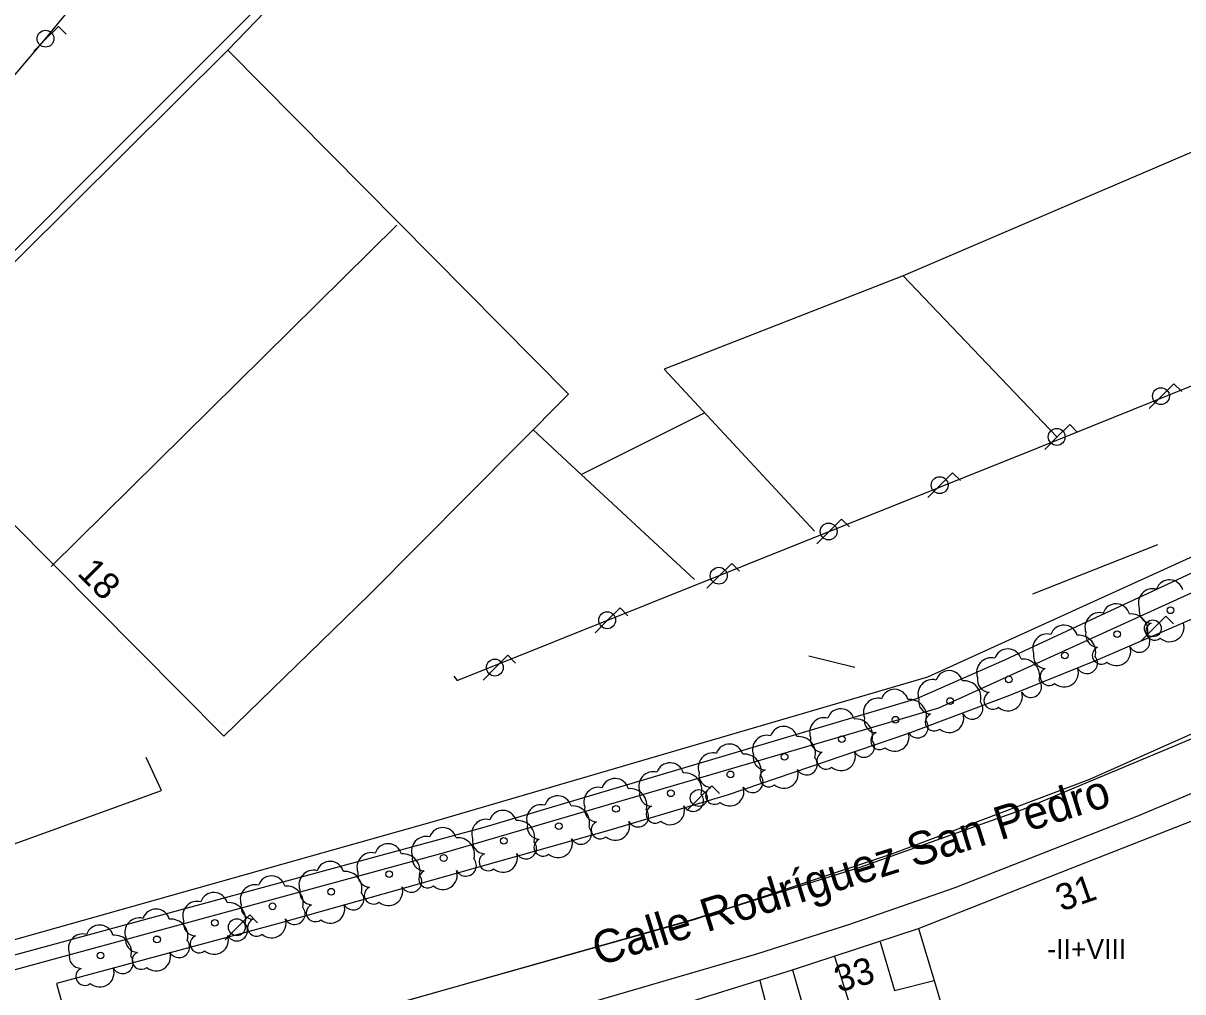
# Model space of a CAD drawing. Extents: x 282771 to 285132, y 4823109 to 4825496.
# Drawn here: x 284352.2 to 284439.7, y 4824475.1 to 4824548.3 of the extents above; entities that cross this region are included whole.
import ezdxf

# ---------------------------------------------------------------- set-up
doc = ezdxf.new("R2010")
doc.units = 0
for name, color, linetype in [('ACERA-BORDILLO', 7, 'Continuous'), ('ACERA-INTERIOR', 7, 'Continuous'), ('ARBOL', 7, 'Continuous'), ('CALLE-EJE', 7, 'Continuous'), ('CALLE-TEXTO', 7, 'Continuous'), ('CARRIL-BICI-AREA', 7, 'Continuous'), ('CARRIL-BICI-EJE', 7, 'Continuous'), ('EDIFICIO', 7, 'Continuous'), ('FAROLA', 7, 'Continuous'), ('MEDIANERA', 7, 'Continuous'), ('NUM-LOCAL', 7, 'Continuous'), ('SENAL-VIARIA', 7, 'Continuous'), ('TXT-ALTURA-EDIFICIO', 7, 'Continuous'), ('VALLA', 7, 'Continuous')]:
    doc.layers.add(name, color=color, linetype=linetype)

msp = doc.modelspace()

# ---------------------------------------------------------------- linework, layer by layer
at = {"layer": 'ACERA-BORDILLO'}
for points in [[(284495.884, 4824529.22), (284479.344, 4824519.21), (284471.754, 4824514.71), (284463.974, 4824510.34), (284461.484, 4824514.05), (284448.264, 4824507.01), (284440.374, 4824503.22), (284433.325, 4824500.18), (284426.655, 4824497.47), (284418.955, 4824494.58), (284405.335, 4824489.96), (284396.485, 4824487.3), (284371.675, 4824480.32), (284354.705, 4824475.74), (284355.885, 4824471.46), (284324.576, 4824462.96), (284323.196, 4824466.95), (284305.886, 4824462.31), (284269.236, 4824452.15), (284185.637, 4824428.89)], [(284392.395, 4824473.55), (284407.585, 4824477.97), (284414.605, 4824480.21), (284422.565, 4824482.99), (284436.295, 4824488.38), (284441.504, 4824490.55)]]:
    msp.add_lwpolyline(points, dxfattribs=at)
at = {"layer": 'ACERA-INTERIOR'}
for points in [[(284367.635, 4824546.219), (284371.835, 4824550.589), (284375.665, 4824554.339), (284375.325, 4824554.889), (284334.546, 4824514.1), (284333.419, 4824513.133), (284333.346, 4824511.234), (284333.467, 4824508.167), (284333.492, 4824504.855), (284333.686, 4824502.81), (284339.845, 4824481.07)], [(284428.415, 4824505.15), (284437.864, 4824508.89)], [(284411.495, 4824500.48), (284414.985, 4824499.62)], [(284351.464, 4824486.252), (284362.615, 4824490.3), (284361.475, 4824492.8)]]:
    msp.add_lwpolyline(points, dxfattribs=at)
at = {"layer": 'ARBOL'}
for centre in [(284438.814, 4824503.92), (284434.785, 4824502.11), (284430.835, 4824500.5), (284426.605, 4824498.7), (284422.175, 4824497.06), (284418.055, 4824495.65), (284413.995, 4824494.18), (284409.675, 4824492.85), (284405.585, 4824491.52), (284401.095, 4824490.1), (284396.945, 4824488.92), (284392.625, 4824487.61), (284388.475, 4824486.51), (284383.935, 4824485.21), (284379.815, 4824483.99), (284375.435, 4824482.66), (284371.005, 4824481.56), (284366.655, 4824480.31), (284362.285, 4824479.06), (284358.025, 4824477.85)]:
    msp.add_circle(centre, 0.255, dxfattribs=at)
for centre, radius, start, end in [((284437.484, 4824504.45), 1.097, 75.4318, 200.55608), ((284438.744, 4824505.18), 1.038, 15.64228, 161.38435), ((284433.455, 4824502.64), 1.097, 75.4318, 200.55608), ((284434.715, 4824503.37), 1.038, 15.64228, 161.38435), ((284437.374, 4824503.88), 0.935, 168.59898, 268.13236), ((284435.845, 4824502.37), 1.272, 345.03273, 95.79925), ((284437.614, 4824502.33), 0.672, 113.73672, 309.4725), ((284438.754, 4824502.63), 1.086, 228.95447, 17.92796), ((284429.505, 4824501.03), 1.097, 75.4318, 200.55608), ((284430.765, 4824501.76), 1.038, 15.64228, 161.38435), ((284431.895, 4824500.76), 1.272, 345.03273, 95.79925), ((284433.345, 4824502.07), 0.935, 168.59898, 268.13236), ((284436.454, 4824501.54), 0.797, 208.96246, 38.99103), ((284433.585, 4824500.52), 0.672, 113.73672, 309.4725), ((284434.725, 4824500.82), 1.086, 228.95447, 17.92796), ((284425.275, 4824499.23), 1.097, 75.4318, 200.55608), ((284426.535, 4824499.96), 1.038, 15.64228, 161.38435), ((284427.665, 4824498.96), 1.272, 345.03273, 95.79925), ((284429.395, 4824500.46), 0.935, 168.59898, 268.13236), ((284432.505, 4824499.93), 0.797, 208.96246, 38.99103), ((284422.105, 4824498.32), 1.038, 15.64228, 161.38435), ((284429.635, 4824498.91), 0.672, 113.73672, 309.4725), ((284430.775, 4824499.21), 1.086, 228.95447, 17.92796), ((284420.845, 4824497.59), 1.097, 75.4318, 200.55608), ((284423.235, 4824497.32), 1.272, 345.03273, 95.79925), ((284425.165, 4824498.66), 0.935, 168.59898, 268.13236), ((284428.275, 4824498.13), 0.797, 208.96246, 38.99103), ((284417.985, 4824496.91), 1.038, 15.64228, 161.38435), ((284425.405, 4824497.11), 0.672, 113.73672, 309.4725), ((284426.545, 4824497.41), 1.086, 228.95447, 17.92796), ((284416.725, 4824496.18), 1.097, 75.4318, 200.55608), ((284419.115, 4824495.91), 1.272, 345.03273, 95.79925), ((284420.735, 4824497.02), 0.935, 168.59898, 268.13236), ((284423.845, 4824496.49), 0.797, 208.96246, 38.99103), ((284413.925, 4824495.44), 1.038, 15.64228, 161.38435), ((284420.975, 4824495.47), 0.672, 113.73672, 309.4725), ((284422.115, 4824495.77), 1.086, 228.95447, 17.92796), ((284409.605, 4824494.11), 1.038, 15.64228, 161.38435), ((284412.665, 4824494.71), 1.097, 75.4318, 200.55608), ((284415.055, 4824494.44), 1.272, 345.03273, 95.79925), ((284416.615, 4824495.61), 0.935, 168.59898, 268.13236), ((284419.725, 4824495.08), 0.797, 208.96246, 38.99103), ((284408.345, 4824493.38), 1.097, 75.4318, 200.55608), ((284410.735, 4824493.11), 1.272, 345.03273, 95.79925), ((284412.555, 4824494.14), 0.935, 168.59898, 268.13236), ((284415.665, 4824493.61), 0.797, 208.96246, 38.99103), ((284416.855, 4824494.06), 0.672, 113.73672, 309.4725), ((284417.995, 4824494.36), 1.086, 228.95447, 17.92796), ((284405.515, 4824492.78), 1.038, 15.64228, 161.38435), ((284412.795, 4824492.59), 0.672, 113.73672, 309.4725), ((284413.935, 4824492.89), 1.086, 228.95447, 17.92796), ((284401.025, 4824491.36), 1.038, 15.64228, 161.38435), ((284404.255, 4824492.05), 1.097, 75.4318, 200.55608), ((284406.645, 4824491.78), 1.272, 345.03273, 95.79925), ((284408.235, 4824492.81), 0.935, 168.59898, 268.13236), ((284411.345, 4824492.28), 0.797, 208.96246, 38.99103), ((284399.765, 4824490.63), 1.097, 75.4318, 200.55608), ((284402.155, 4824490.36), 1.272, 345.03273, 95.79925), ((284404.145, 4824491.48), 0.935, 168.59898, 268.13236), ((284407.255, 4824490.95), 0.797, 208.96246, 38.99103), ((284408.475, 4824491.26), 0.672, 113.73672, 309.4725), ((284409.615, 4824491.56), 1.086, 228.95447, 17.92796), ((284396.875, 4824490.18), 1.038, 15.64228, 161.38435), ((284405.525, 4824490.23), 1.086, 228.95447, 17.92796), ((284392.555, 4824488.87), 1.038, 15.64228, 161.38435), ((284395.615, 4824489.45), 1.097, 75.4318, 200.55608), ((284398.005, 4824489.18), 1.272, 345.03273, 95.79925), ((284399.655, 4824490.06), 0.935, 168.59898, 268.13236), ((284402.765, 4824489.53), 0.797, 208.96246, 38.99103), ((284404.385, 4824489.93), 0.672, 113.73672, 309.4725), ((284388.405, 4824487.77), 1.038, 15.64228, 161.38435), ((284391.295, 4824488.14), 1.097, 75.4318, 200.55608), ((284393.685, 4824487.87), 1.272, 345.03273, 95.79925), ((284395.505, 4824488.88), 0.935, 168.59898, 268.13236), ((284398.615, 4824488.35), 0.797, 208.96246, 38.99103), ((284399.895, 4824488.51), 0.672, 113.73672, 309.4725), ((284401.035, 4824488.81), 1.086, 228.95447, 17.92796), ((284387.145, 4824487.04), 1.097, 75.4318, 200.55608), ((284389.535, 4824486.77), 1.272, 345.03273, 95.79925), ((284395.745, 4824487.33), 0.672, 113.73672, 309.4725), ((284396.885, 4824487.63), 1.086, 228.95447, 17.92796), ((284383.865, 4824486.47), 1.038, 15.64228, 161.38435), ((284391.185, 4824487.57), 0.935, 168.59898, 268.13236), ((284394.295, 4824487.04), 0.797, 208.96246, 38.99103), ((284379.745, 4824485.25), 1.038, 15.64228, 161.38435), ((284382.605, 4824485.74), 1.097, 75.4318, 200.55608), ((284384.995, 4824485.47), 1.272, 345.03273, 95.79925), ((284387.035, 4824486.47), 0.935, 168.59898, 268.13236), ((284390.145, 4824485.94), 0.797, 208.96246, 38.99103), ((284391.425, 4824486.02), 0.672, 113.73672, 309.4725), ((284392.565, 4824486.32), 1.086, 228.95447, 17.92796), ((284378.485, 4824484.52), 1.097, 75.4318, 200.55608), ((284380.875, 4824484.25), 1.272, 345.03273, 95.79925), ((284382.495, 4824485.17), 0.935, 168.59898, 268.13236), ((284387.275, 4824484.92), 0.672, 113.73672, 309.4725), ((284388.415, 4824485.22), 1.086, 228.95447, 17.92796), ((284375.365, 4824483.92), 1.038, 15.64228, 161.38435), ((284385.605, 4824484.64), 0.797, 208.96246, 38.99103), ((284370.935, 4824482.82), 1.038, 15.64228, 161.38435), ((284374.105, 4824483.19), 1.097, 75.4318, 200.55608), ((284376.495, 4824482.92), 1.272, 345.03273, 95.79925), ((284378.375, 4824483.95), 0.935, 168.59898, 268.13236), ((284381.485, 4824483.42), 0.797, 208.96246, 38.99103), ((284382.735, 4824483.62), 0.672, 113.73672, 309.4725), ((284383.875, 4824483.92), 1.086, 228.95447, 17.92796), ((284369.675, 4824482.09), 1.097, 75.4318, 200.55608), ((284372.065, 4824481.82), 1.272, 345.03273, 95.79925), ((284373.995, 4824482.62), 0.935, 168.59898, 268.13236), ((284378.615, 4824482.4), 0.672, 113.73672, 309.4725), ((284379.755, 4824482.7), 1.086, 228.95447, 17.92796), ((284365.325, 4824480.84), 1.097, 75.4318, 200.55608), ((284366.585, 4824481.57), 1.038, 15.64228, 161.38435), ((284367.715, 4824480.57), 1.272, 345.03273, 95.79925), ((284377.105, 4824482.09), 0.797, 208.96246, 38.99103), ((284362.215, 4824480.32), 1.038, 15.64228, 161.38435), ((284369.565, 4824481.52), 0.935, 168.59898, 268.13236), ((284372.675, 4824480.99), 0.797, 208.96246, 38.99103), ((284374.235, 4824481.07), 0.672, 113.73672, 309.4725), ((284375.375, 4824481.37), 1.086, 228.95447, 17.92796), ((284357.955, 4824479.11), 1.038, 15.64228, 161.38435), ((284360.955, 4824479.59), 1.097, 75.4318, 200.55608), ((284363.345, 4824479.32), 1.272, 345.03273, 95.79925), ((284365.215, 4824480.27), 0.935, 168.59898, 268.13236), ((284368.325, 4824479.74), 0.797, 208.96246, 38.99103), ((284369.805, 4824479.97), 0.672, 113.73672, 309.4725), ((284370.945, 4824480.27), 1.086, 228.95447, 17.92796), ((284356.695, 4824478.38), 1.097, 75.4318, 200.55608), ((284359.085, 4824478.11), 1.272, 345.03273, 95.79925), ((284360.845, 4824479.02), 0.935, 168.59898, 268.13236), ((284365.455, 4824478.72), 0.672, 113.73672, 309.4725), ((284366.595, 4824479.02), 1.086, 228.95447, 17.92796), ((284363.955, 4824478.49), 0.797, 208.96246, 38.99103), ((284356.585, 4824477.81), 0.935, 168.59898, 268.13236), ((284359.695, 4824477.28), 0.797, 208.96246, 38.99103), ((284361.085, 4824477.47), 0.672, 113.73672, 309.4725), ((284362.225, 4824477.77), 1.086, 228.95447, 17.92796), ((284356.825, 4824476.26), 0.672, 113.73672, 309.4725), ((284357.965, 4824476.56), 1.086, 228.95447, 17.92796)]:
    msp.add_arc(centre, radius, start, end, dxfattribs=at)
at = {"layer": 'CALLE-EJE'}
msp.add_lwpolyline([(284337.649, 4824462.32), (284381.155, 4824474.46), (284402.535, 4824480.51), (284415.375, 4824484.53), (284427.635, 4824488.88), (284440.815, 4824494.38), (284452.174, 4824499.71), (284459.474, 4824503.41), (284470.324, 4824509.52), (284481.335, 4824516.347)], dxfattribs=at)
at = {"layer": 'CARRIL-BICI-AREA'}
for points in [[(284494.247, 4824537.808), (284477.653, 4824527.877), (284463.063, 4824519.707), (284449.459, 4824512.063), (284420.475, 4824498.865), (284383.222, 4824487.961), (284331.936, 4824473.508), (284274.368, 4824457.044), (284207.638, 4824439.282), (284201.833, 4824437.737), (284186.204, 4824433.576), (284072.981, 4824402.285)], [(284073.549, 4824399.902), (284186.644, 4824431.345), (284275.03, 4824454.677), (284332.447, 4824471.572), (284383.99, 4824485.624), (284421.334, 4824496.555), (284450.572, 4824509.869), (284478.911, 4824525.774), (284495.532, 4824535.722)]]:
    msp.add_lwpolyline(points, dxfattribs=at)
at = {"layer": 'CARRIL-BICI-EJE'}
msp.add_lwpolyline([(284097.42, 4824407.824), (284207.694, 4824438.229), (284248.565, 4824448.973), (284283.592, 4824458.365), (284333.536, 4824473.07), (284349.385, 4824477.33), (284386.986, 4824487.538), (284419.664, 4824497.246), (284426.313, 4824500.164), (284437.515, 4824505.375), (284450.786, 4824511.585), (284476.529, 4824525.834), (284501.287, 4824540.896)], dxfattribs=at)
at = {"layer": 'EDIFICIO'}
for points in [[(284341.595, 4824520.35), (284348.015, 4824526.739), (284367.635, 4824546.219), (284393.365, 4824520.23), (284378.345, 4824505.12), (284367.325, 4824494.42), (284341.595, 4824520.35)], [(284368.485, 4824464.89), (284369.585, 4824465.18), (284400.085, 4824473.59), (284410.285, 4824476.76), (284419.795, 4824479.88), (284430.555, 4824484.13), (284442.614, 4824488.86), (284454.914, 4824494.7), (284463.724, 4824499.5), (284478.424, 4824507.47), (284481.734, 4824506.44), (284491.744, 4824490.41), (284499.344, 4824478.22)]]:
    msp.add_lwpolyline(points, dxfattribs=at)
at = {"layer": 'FAROLA'}
for p, q in [((284354.846, 4824548.011), (284353.906, 4824547.081)), ((284355.436, 4824547.421), (284354.846, 4824548.011)), ((284353.906, 4824547.081), (284352.976, 4824546.141)), ((284439.074, 4824521.02), (284438.134, 4824520.09)), ((284439.664, 4824520.43), (284439.074, 4824521.02)), ((284438.134, 4824520.09), (284437.204, 4824519.15)), ((284431.205, 4824517.94), (284430.265, 4824517.01)), ((284431.795, 4824517.35), (284431.205, 4824517.94)), ((284430.265, 4824517.01), (284429.335, 4824516.07)), ((284422.365, 4824514.3), (284421.425, 4824513.37)), ((284422.955, 4824513.71), (284422.365, 4824514.3)), ((284421.425, 4824513.37), (284420.495, 4824512.43)), ((284413.985, 4824510.8), (284413.045, 4824509.87)), ((284414.575, 4824510.21), (284413.985, 4824510.8)), ((284413.045, 4824509.87), (284412.115, 4824508.93)), ((284405.685, 4824507.46), (284404.745, 4824506.53)), ((284406.275, 4824506.87), (284405.685, 4824507.46)), ((284404.745, 4824506.53), (284403.815, 4824505.59)), ((284397.255, 4824504.094), (284396.315, 4824503.164)), ((284397.845, 4824503.504), (284397.255, 4824504.094)), ((284396.315, 4824503.164), (284395.385, 4824502.224)), ((284438.464, 4824503.48), (284437.524, 4824502.55)), ((284439.054, 4824502.89), (284438.464, 4824503.48)), ((284437.524, 4824502.55), (284436.594, 4824501.61)), ((284388.775, 4824500.52), (284387.835, 4824499.59)), ((284389.365, 4824499.93), (284388.775, 4824500.52)), ((284387.835, 4824499.59), (284386.905, 4824498.65)), ((284404.175, 4824490.67), (284403.235, 4824489.74)), ((284404.765, 4824490.08), (284404.175, 4824490.67)), ((284403.235, 4824489.74), (284402.305, 4824488.8)), ((284369.295, 4824480.91), (284368.355, 4824479.98)), ((284369.885, 4824480.32), (284369.295, 4824480.91)), ((284368.355, 4824479.98), (284367.425, 4824479.04))]:
    msp.add_line(p, q, dxfattribs=at)
for centre in [(284353.866, 4824547.081), (284438.094, 4824520.09), (284430.225, 4824517.01), (284421.385, 4824513.37), (284413.005, 4824509.87), (284404.705, 4824506.53), (284396.275, 4824503.164), (284437.484, 4824502.55), (284387.795, 4824499.59), (284403.195, 4824489.74), (284368.315, 4824479.98)]:
    msp.add_circle(centre, 0.637, dxfattribs=at)
at = {"layer": 'MEDIANERA'}
for points in [[(284354.305, 4824507.22), (284380.385, 4824533.009)], [(284419.795, 4824479.88), (284420.964, 4824475.97)], [(284416.905, 4824478.88), (284417.975, 4824475.21), (284420.964, 4824475.97)], [(284413.445, 4824477.78), (284414.565, 4824474.16), (284411.282, 4824473.229)], [(284410.285, 4824476.76), (284410.932, 4824474.469)], [(284407.795, 4824475.97), (284408.385, 4824473.72), (284410.932, 4824474.469)], [(284420.964, 4824475.97), (284422.514, 4824470.79)]]:
    msp.add_lwpolyline(points, dxfattribs=at)
at = {"layer": 'SENAL-VIARIA'}
msp.add_lwpolyline([(284350.498, 4824466.143), (284379.163, 4824473.896), (284402.851, 4824480.577), (284417.845, 4824485.556), (284432.713, 4824491.165), (284447.518, 4824497.764), (284459.93, 4824503.941), (284472.229, 4824510.727)], dxfattribs=at)
at = {"layer": 'VALLA'}
for points in [[(284415.002, 4824682.767), (284413.256, 4824672.66), (284410.98, 4824662.87), (284408.969, 4824653.133), (284403.096, 4824633.925), (284399.497, 4824624.611), (284395.529, 4824615.351), (284391.348, 4824606.143), (284386.745, 4824597.359), (284376.69, 4824579.897), (284371.557, 4824571.377), (284366.123, 4824562.958), (284360.249, 4824554.862), (284353.846, 4824547.083), (284347.284, 4824539.357), (284340.776, 4824532.213), (284347.13, 4824525.858)], [(284384.695, 4824498.93), (284384.945, 4824498.61), (284428.804, 4824516.18), (284467.774, 4824531.92), (284484.604, 4824541.699), (284495.744, 4824548.249), (284504.004, 4824553.369), (284513.054, 4824559.389), (284522.293, 4824565.649), (284534.243, 4824573.879), (284547.113, 4824582.869), (284557.407, 4824590.169), (284555.391, 4824595.003)], [(284458.591, 4824529.068), (284452.872, 4824538.511), (284449.419, 4824542.366), (284418.636, 4824529.173), (284400.589, 4824522.124)], [(284418.636, 4824529.173), (284430.225, 4824517.01)], [(284400.589, 4824522.124), (284411.937, 4824509.888)], [(284394.322, 4824514.175), (284403.64, 4824518.834)], [(284390.695, 4824517.544), (284394.322, 4824514.175)], [(284394.322, 4824514.175), (284402.864, 4824506.24)]]:
    msp.add_lwpolyline(points, dxfattribs=at)

# ---------------------------------------------------------------- texts
at = {"layer": 'CALLE-TEXTO'}
msp.add_text('Calle Rodríguez San Pedro', height=2.5, rotation=17.38476, dxfattribs=at).set_placement((284395.628, 4824477.038))
at = {"layer": 'NUM-LOCAL'}
for s, rotation, p in [('18', 315, (284356.191, 4824506.655)), ('31', 19.42112, (284430.577, 4824481.15)), ('33', 16.06424, (284413.769, 4824475.048))]:
    msp.add_text(s, height=2, rotation=rotation, dxfattribs=at).set_placement(p)
at = {"layer": 'TXT-ALTURA-EDIFICIO'}
msp.add_text('-II+VIII', height=1.5, rotation=0.00004, dxfattribs=at).set_placement((284429.511, 4824477.59))

doc.saveas('drawing.dxf')
